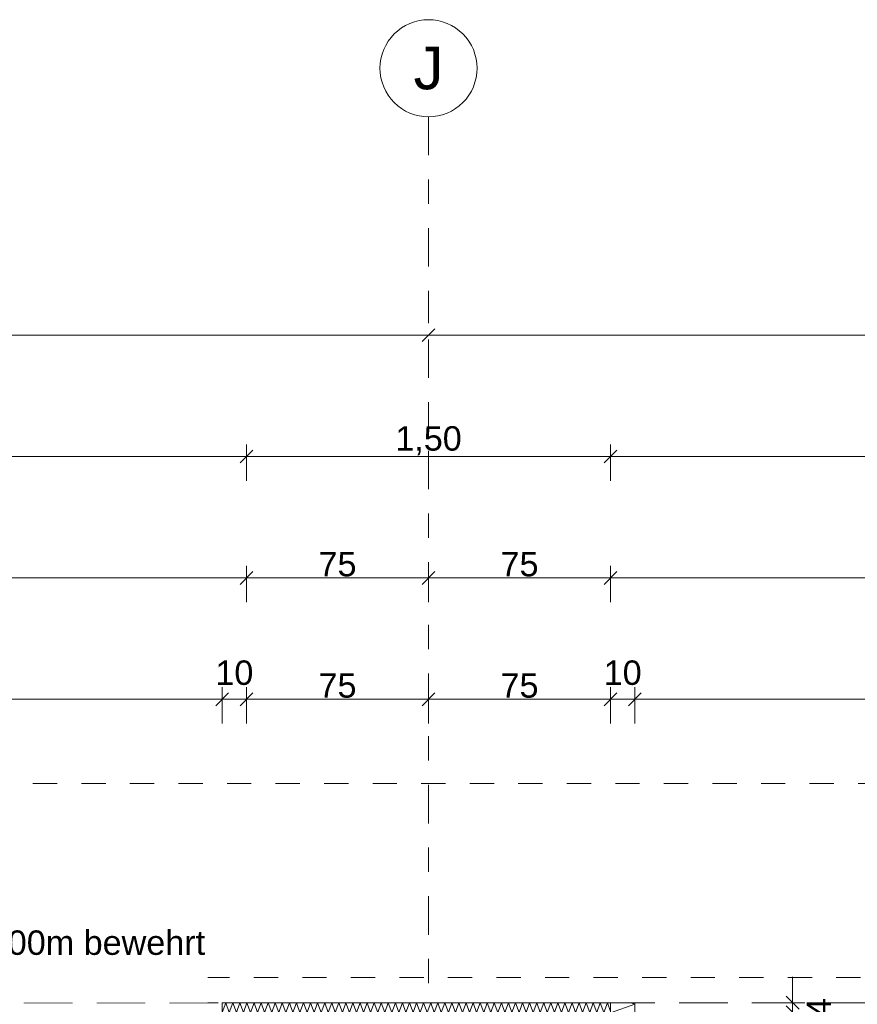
# Model space of a CAD drawing. Header units: metres. Extents: x -273 to 6, y -183 to 13.
# Tile 270 of 379: x -76.36 to -72.9, y 0.14 to 4.2. Entities that reach past the tile are written whole.
import ezdxf

# ---------------------------------------------------------------- set-up
doc = ezdxf.new("R2010")
doc.units = ezdxf.units.M
doc.header["$LTSCALE"] = 0.05
doc.header["$PDMODE"] = 1
doc.header["$PDSIZE"] = -2
for name, pattern in [('ISO-03 Gestrichelt mit Abstand-3', [1.524, 0.6096, -0.9144]), ('Linienart-53', [5.291531, 3.175, -1.058062, 0.352704, -0.705764]), ('Linienart-Gestrichelt mit Abstand', [6, 4, -2])]:
    doc.linetypes.add(name, pattern=pattern)
doc.layers.get('0').update_dxf_attribs({"lineweight": 25})
for name, color, linetype, lineweight, true_color in [('00 -Bauelemente -Dämmung innen', 7, 'Continuous', 9, 0xff7fe6), ('70 -72 Beschriftung- 1 Beschriftung allgemein', 7, 'Continuous', 9, 0xff6633), ('70 -76 Bemaßung- 2 Allgemein', 7, 'Continuous', 5, 0x6666cc)]:
    doc.layers.add(name, color=color, linetype=linetype, lineweight=lineweight, true_color=true_color)
doc.layers.add('70 -71 Achsen- 1 Gebäudeachsen', color=7, linetype='Linienart-53', lineweight=18)
doc.layers.add('Keine', color=7, linetype='Continuous', lineweight=9)
doc.styles.add('Arial', font='arial.ttf')
doc.dimstyles.new('k+k_klein', dxfattribs={"dimtxt": 0.100689, "dimasz": 0.05302, "dimexe": 0.05, "dimexo": 0.15, "dimgap": 0.005, "dimtad": 1, "dimdec": 3, "dimtxsty": 'Arial', "dimblk": 'VW_SLASH-2', "dimblk1": 'VW_SLASH-2', "dimblk2": 'VW_SLASH-2', "dimcen": 0, "dimdle": 0.025, "dimadec": 3, "dimazin": 0, "dimtfac": 0.75, "dimtdec": 3, "dimtix": 1, "dimtmove": 0, "dimatfit": 0, "dimldrblk": 'VW_FILLEDARROW', "dimfxl": 0.1, "dimfxlon": 1, "dimfrac": 2, "dimtolj": 1, "dimarcsym": 0})

# ---------------------------------------------------------------- blocks, each defined once
blk = doc.blocks.new('_Achsen (3D)')
at = {"color": 255, "transparency": 33554687}
blk.add_wipeout([(-74.671, 4.2), (-74.6514, 4.199), (-74.632, 4.1961), (-74.6129, 4.1913), (-74.5945, 4.1847), (-74.5767, 4.1763), (-74.5599, 4.1663), (-74.5441, 4.1546), (-74.5296, 4.1414), (-74.5164, 4.1268), (-74.5047, 4.1111), (-74.4946, 4.0942), (-74.4862, 4.0765), (-74.4796, 4.058), (-74.4748, 4.039), (-74.472, 4.0196), (-74.471, 4), (-74.472, 3.9804), (-74.4748, 3.9609), (-74.4796, 3.9419), (-74.4862, 3.9234), (-74.4946, 3.9057), (-74.5047, 3.8888), (-74.5164, 3.8731), (-74.5296, 3.8585), (-74.5441, 3.8454), (-74.5599, 3.8337), (-74.5767, 3.8236), (-74.5945, 3.8152), (-74.6129, 3.8086), (-74.632, 3.8038), (-74.6514, 3.8009), (-74.671, 3.8), (-74.6906, 3.8009), (-74.71, 3.8038), (-74.7291, 3.8086), (-74.7475, 3.8152), (-74.7653, 3.8236), (-74.7821, 3.8337), (-74.7979, 3.8454), (-74.8124, 3.8585), (-74.8256, 3.8731), (-74.8373, 3.8888), (-74.8474, 3.9057), (-74.8558, 3.9234), (-74.8624, 3.9419), (-74.8672, 3.9609), (-74.87, 3.9804), (-74.871, 4), (-74.87, 4.0196), (-74.8672, 4.039), (-74.8624, 4.058), (-74.8558, 4.0765), (-74.8474, 4.0942), (-74.8373, 4.1111), (-74.8256, 4.1268), (-74.8124, 4.1414), (-74.7979, 4.1546), (-74.7821, 4.1663), (-74.7653, 4.1763), (-74.7475, 4.1847), (-74.7291, 4.1913), (-74.71, 4.1961), (-74.6906, 4.199)], dxfattribs=at).dxf.layer = 'Keine'
at = {"layer": '70 -71 Achsen- 1 Gebäudeachsen', "transparency": 33554687}
blk.add_line((-74.671, 3.8), (-74.671, -46.172), dxfattribs=at)
at = {"layer": 'Keine', "transparency": 33554687, "flags": 128}
blk.add_lwpolyline([(-74.671, 4.2), (-74.6514, 4.199), (-74.632, 4.1961), (-74.6129, 4.1913), (-74.5945, 4.1847), (-74.5767, 4.1763), (-74.5599, 4.1663), (-74.5441, 4.1546), (-74.5296, 4.1414), (-74.5164, 4.1268), (-74.5047, 4.1111), (-74.4946, 4.0942), (-74.4862, 4.0765), (-74.4796, 4.058), (-74.4748, 4.039), (-74.472, 4.0196), (-74.471, 4), (-74.472, 3.9804), (-74.4748, 3.9609), (-74.4796, 3.9419), (-74.4862, 3.9234), (-74.4946, 3.9057), (-74.5047, 3.8888), (-74.5164, 3.8731), (-74.5296, 3.8585), (-74.5441, 3.8454), (-74.5599, 3.8337), (-74.5767, 3.8236), (-74.5945, 3.8152), (-74.6129, 3.8086), (-74.632, 3.8038), (-74.6514, 3.8009), (-74.671, 3.8), (-74.6906, 3.8009), (-74.71, 3.8038), (-74.7291, 3.8086), (-74.7475, 3.8152), (-74.7653, 3.8236), (-74.7821, 3.8337), (-74.7979, 3.8454), (-74.8124, 3.8585), (-74.8256, 3.8731), (-74.8373, 3.8888), (-74.8474, 3.9057), (-74.8558, 3.9234), (-74.8624, 3.9419), (-74.8672, 3.9609), (-74.87, 3.9804), (-74.871, 4), (-74.87, 4.0196), (-74.8672, 4.039), (-74.8624, 4.058), (-74.8558, 4.0765), (-74.8474, 4.0942), (-74.8373, 4.1111), (-74.8256, 4.1268), (-74.8124, 4.1414), (-74.7979, 4.1546), (-74.7821, 4.1663), (-74.7653, 4.1763), (-74.7475, 4.1847), (-74.7291, 4.1913), (-74.71, 4.1961), (-74.6906, 4.199)], close=True, dxfattribs=at)
at = {"layer": 'Keine', "transparency": 33554687, "insert": (-74.671, 4), "char_height": 0.1762, "attachment_point": 5, "line_spacing_factor": 0.970891, "style": 'Arial'}
blk.add_mtext('J', dxfattribs=at)
blk = doc.blocks.new('Gruppe-1094')
at = {"color": 255, "linetype": 'Continuous', "lineweight": 5}
blk.add_wipeout([(-75.521, 0.1099), (-73.921, 0.1099), (-73.921, 0.1499), (-75.521, 0.1499)], dxfattribs=at).dxf.layer = '00 -Bauelemente -Dämmung innen'
blk = doc.blocks.new('Gruppe-1095')
at = {"layer": '00 -Bauelemente -Dämmung innen', "color": 7, "transparency": 33554687, "flags": 128}
blk.add_lwpolyline([(-75.521, 0.1099), (-75.5064, 0.1499), (-75.4919, 0.1099), (-75.4773, 0.1499), (-75.4628, 0.1099), (-75.4482, 0.1499), (-75.4336, 0.1099), (-75.4191, 0.1499), (-75.4045, 0.1099), (-75.39, 0.1499), (-75.3754, 0.1099), (-75.3609, 0.1499), (-75.3463, 0.1099), (-75.3317, 0.1499), (-75.3172, 0.1099), (-75.3026, 0.1499), (-75.2881, 0.1099), (-75.2735, 0.1499), (-75.2589, 0.1099), (-75.2444, 0.1499), (-75.2298, 0.1099), (-75.2153, 0.1499), (-75.2007, 0.1099), (-75.1861, 0.1499), (-75.1716, 0.1099), (-75.157, 0.1499), (-75.1425, 0.1099), (-75.1279, 0.1499), (-75.1134, 0.1099), (-75.0988, 0.1499), (-75.0842, 0.1099), (-75.0697, 0.1499), (-75.0551, 0.1099), (-75.0406, 0.1499), (-75.026, 0.1099), (-75.0114, 0.1499), (-74.9969, 0.1099), (-74.9823, 0.1499), (-74.9678, 0.1099), (-74.9532, 0.1499), (-74.9386, 0.1099), (-74.9241, 0.1499), (-74.9095, 0.1099), (-74.895, 0.1499), (-74.8804, 0.1099), (-74.8659, 0.1499), (-74.8513, 0.1099), (-74.8367, 0.1499), (-74.8222, 0.1099), (-74.8076, 0.1499), (-74.7931, 0.1099), (-74.7785, 0.1499), (-74.7639, 0.1099), (-74.7494, 0.1499), (-74.7348, 0.1099), (-74.7203, 0.1499), (-74.7057, 0.1099), (-74.6911, 0.1499), (-74.6766, 0.1099), (-74.662, 0.1499), (-74.6475, 0.1099), (-74.6329, 0.1499), (-74.6184, 0.1099), (-74.6038, 0.1499), (-74.5892, 0.1099), (-74.5747, 0.1499), (-74.5601, 0.1099), (-74.5456, 0.1499), (-74.531, 0.1099), (-74.5164, 0.1499), (-74.5019, 0.1099), (-74.4873, 0.1499), (-74.4728, 0.1099), (-74.4582, 0.1499), (-74.4436, 0.1099), (-74.4291, 0.1499), (-74.4145, 0.1099), (-74.4, 0.1499), (-74.3854, 0.1099), (-74.3709, 0.1499), (-74.3563, 0.1099), (-74.3417, 0.1499), (-74.3272, 0.1099), (-74.3126, 0.1499), (-74.2981, 0.1099), (-74.2835, 0.1499), (-74.2689, 0.1099), (-74.2544, 0.1499), (-74.2398, 0.1099), (-74.2253, 0.1499), (-74.2107, 0.1099), (-74.1961, 0.1499), (-74.1816, 0.1099), (-74.167, 0.1499), (-74.1525, 0.1099), (-74.1379, 0.1499), (-74.1234, 0.1099), (-74.1088, 0.1499), (-74.0942, 0.1099), (-74.0797, 0.1499), (-74.0651, 0.1099), (-74.0506, 0.1499), (-74.036, 0.1099), (-74.0214, 0.1499), (-74.0069, 0.1099), (-73.9923, 0.1499), (-73.9778, 0.1099), (-73.9632, 0.1499), (-73.9486, 0.1099), (-73.9341, 0.1499), (-73.921, 0.114)], dxfattribs=at)
blk = doc.blocks.new('Gruppe-1096')
at = {"layer": '00 -Bauelemente -Dämmung innen', "color": 7, "linetype": 'Continuous', "lineweight": 9, "transparency": 33554687}
blk.add_line((-75.521, 0.1499), (-75.521, 0.1099), dxfattribs=at)
blk = doc.blocks.new('Gruppe-1097')
at = {"layer": '00 -Bauelemente -Dämmung innen', "color": 7, "linetype": 'Continuous', "lineweight": 9, "transparency": 33554687}
blk.add_line((-73.921, 0.1099), (-73.921, 0.1499), dxfattribs=at)
blk = doc.blocks.new('Gruppe-1098')
at = {"color": 7, "transparency": 33554687}
for name in ['Gruppe-1096', 'Gruppe-1097']:
    blk.add_blockref(name, (0, 0), dxfattribs=at)
blk = doc.blocks.new('Gruppe-1099')
at = {"layer": '00 -Bauelemente -Dämmung innen', "color": 7, "linetype": 'Continuous', "lineweight": 9, "transparency": 33554687}
blk.add_line((-73.921, 0.1499), (-75.521, 0.1499), dxfattribs=at)
blk = doc.blocks.new('Gruppe-1100')
at = {"layer": '00 -Bauelemente -Dämmung innen', "color": 7, "linetype": 'Continuous', "lineweight": 9, "transparency": 33554687}
blk.add_line((-75.521, 0.1099), (-73.921, 0.1099), dxfattribs=at)
blk = doc.blocks.new('Gruppe-1101')
at = {"color": 7, "transparency": 33554687}
for name in ['Gruppe-1099', 'Gruppe-1100']:
    blk.add_blockref(name, (0, 0), dxfattribs=at)
blk = doc.blocks.new('Gruppe-1102')
at = {"layer": '00 -Bauelemente -Dämmung innen', "color": 7}
blk.add_blockref('Gruppe-1094', (0, 0), dxfattribs=at)
at = {"color": 7, "transparency": 33554687}
for name in ['Gruppe-1098', 'Gruppe-1101']:
    blk.add_blockref(name, (0, 0), dxfattribs=at)
at = {"layer": '00 -Bauelemente -Dämmung innen', "color": 7, "transparency": 33554687}
blk.add_blockref('Gruppe-1095', (0, 0), dxfattribs=at)
blk = doc.blocks.new('Gruppe-1103')
at = {"layer": '00 -Bauelemente -Dämmung innen', "color": 7, "transparency": 33554687}
blk.add_blockref('Gruppe-1102', (0, 0), dxfattribs=at)
at = {"layer": '00 -Bauelemente -Dämmung innen', "color": 0, "flags": 1}
for tag in ['IFC_UUID', 'instanceID', 'prm0_name', 'prm0_type', 'prm0_value', 'prm1_name', 'prm1_type', 'prm1_value', 'prm2_name', 'prm2_type', 'prm2_value', 'prm3_name', 'prm3_type', 'prm3_value', 'prm4_name', 'prm4_type', 'prm4_value', 'prm5_name', 'prm5_type', 'prm5_value', 'prm6_name', 'prm6_type', 'prm6_value']:
    blk.add_attdef(tag, (-75.521, 0.1099), '', height=0.00018, dxfattribs=at)
blk = doc.blocks.new('Gruppe-1104')
at = {"color": 255, "linetype": 'Continuous', "lineweight": 5}
blk.add_wipeout([(-73.821, -0.147), (-73.821, 0.1499), (-73.921, 0.1499), (-73.921, -0.147)], dxfattribs=at).dxf.layer = '00 -Bauelemente -Dämmung innen'
blk = doc.blocks.new('Gruppe-1105')
at = {"layer": '00 -Bauelemente -Dämmung innen', "color": 7, "transparency": 33554687, "flags": 128}
blk.add_lwpolyline([(-73.821, -0.147), (-73.921, -0.1106), (-73.821, -0.0742), (-73.921, -0.0379), (-73.821, -0.0015), (-73.921, 0.0349), (-73.821, 0.0713), (-73.921, 0.1077), (-73.821, 0.1441), (-73.8369, 0.1499)], dxfattribs=at)
blk = doc.blocks.new('Gruppe-1106')
at = {"layer": '00 -Bauelemente -Dämmung innen', "color": 7, "linetype": 'Continuous', "lineweight": 9, "transparency": 33554687}
blk.add_line((-73.921, -0.147), (-73.821, -0.147), dxfattribs=at)
blk = doc.blocks.new('Gruppe-1107')
at = {"layer": '00 -Bauelemente -Dämmung innen', "color": 7, "linetype": 'Continuous', "lineweight": 9, "transparency": 33554687}
blk.add_line((-73.821, 0.1499), (-73.921, 0.1499), dxfattribs=at)
blk = doc.blocks.new('Gruppe-1108')
at = {"color": 7, "transparency": 33554687}
for name in ['Gruppe-1107', 'Gruppe-1106']:
    blk.add_blockref(name, (0, 0), dxfattribs=at)
blk = doc.blocks.new('Gruppe-1109')
at = {"layer": '00 -Bauelemente -Dämmung innen', "color": 7, "linetype": 'Continuous', "lineweight": 9, "transparency": 33554687}
blk.add_line((-73.921, 0.1499), (-73.921, -0.147), dxfattribs=at)
blk = doc.blocks.new('Gruppe-1110')
at = {"layer": '00 -Bauelemente -Dämmung innen', "color": 7, "linetype": 'Continuous', "lineweight": 9, "transparency": 33554687}
blk.add_line((-73.821, -0.147), (-73.821, 0.1499), dxfattribs=at)
blk = doc.blocks.new('Gruppe-1111')
at = {"color": 7, "transparency": 33554687}
for name in ['Gruppe-1109', 'Gruppe-1110']:
    blk.add_blockref(name, (0, 0), dxfattribs=at)
blk = doc.blocks.new('Gruppe-1112')
at = {"layer": '00 -Bauelemente -Dämmung innen', "color": 7}
blk.add_blockref('Gruppe-1104', (0, 0), dxfattribs=at)
at = {"color": 7, "transparency": 33554687}
for name in ['Gruppe-1108', 'Gruppe-1111']:
    blk.add_blockref(name, (0, 0), dxfattribs=at)
at = {"layer": '00 -Bauelemente -Dämmung innen', "color": 7, "transparency": 33554687}
blk.add_blockref('Gruppe-1105', (0, 0), dxfattribs=at)
blk = doc.blocks.new('Gruppe-1113')
at = {"layer": '00 -Bauelemente -Dämmung innen', "color": 7, "transparency": 33554687}
blk.add_blockref('Gruppe-1112', (0, 0), dxfattribs=at)
at = {"layer": '00 -Bauelemente -Dämmung innen', "color": 0, "flags": 1}
for tag in ['prm0_value', 'prm1_value', 'prm2_value', 'prm3_value', 'prm4_value', 'prm5_value', 'prm6_value', 'IFC_UUID', 'instanceID', 'prm0_name', 'prm0_type', 'prm1_name', 'prm1_type', 'prm2_name', 'prm2_type', 'prm3_name', 'prm3_type', 'prm4_name', 'prm4_type', 'prm5_name', 'prm5_type', 'prm6_name', 'prm6_type']:
    blk.add_attdef(tag, (-73.921, -0.147), '', height=0.00018, dxfattribs=at)
blk = doc.blocks.new('Gruppe-2490')
at = {"layer": 'Keine', "color": 7, "linetype": 'ISO-03 Gestrichelt mit Abstand-3', "lineweight": 9, "flags": 128}
blk.add_lwpolyline([(-53.0011, 0.253), (-53.0011, 1.053), (-88.896, 1.053), (-88.896, 0.253)], close=True, dxfattribs=at)
blk.add_lwpolyline([(-53.0011, 0.253), (-53.0011, 1.053), (-88.896, 1.053), (-88.896, 0.253)], close=True, dxfattribs=at)
blk = doc.blocks.new('_FU_2D LP5 (2D)')
at = {"layer": '00 -Bauelemente -Dämmung innen', "color": 7}
blk.add_blockref('Gruppe-1103', (0, 0), dxfattribs=at)
blk.add_blockref('Gruppe-1113', (0, 0), dxfattribs=at)
at = {"layer": 'Keine', "color": 1, "linetype": 'Linienart-Gestrichelt mit Abstand', "lineweight": 9, "true_color": 0xff0000, "flags": 128}
blk.add_lwpolyline([(6.03999377, -134.70913897), (4.10766281, -139.37286792), (2.43021044, -143.26963359), (0.229042, -148.18933714), (-1.94395765, -152.85045285), (-2.56993827, -154.15978267), (-4.36668217, -157.84024419, -0.1218666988), (-4.98756345, -158.57331042), (-24.20773646, -172.45584859, 0.2343426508), (-30.81423496, -181.88107792), (-30.81423496, -181.88107792, -0.1382747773), (-50.04185585, -181.32068598), (-50.04185585, -181.32068598), (-63.53399243, -176.93721776), (-98.52806435, -165.50668377), (-148.4236418, -149.2972654), (-209.68205216, -128.62056047), (-249.49758002, -116.74073979), (-271.8563458, -111.07977166), (-272.63374696, -110.30237051), (-272.63374694, -44.20319881), (-268.39909651, 0.15100107), (-267.46628238, 0.15012673), (-197.75478142, 0.14986172), (5.97600004, 0.14995802), (6.00607638, -63.16005056)], format="xyb", close=True, dxfattribs=at)
at = {"layer": '70 -72 Beschriftung- 1 Beschriftung allgemein', "color": 7}
blk.add_blockref('Gruppe-2490', (0, 0), dxfattribs=at)
blk = doc.blocks.new('Gruppe-2729')
at = {"color": 255}
blk.add_wipeout([(-77.886, 0.1501), (-75.581, 0.1501), (-75.581, 0.4746), (-77.886, 0.4746)], dxfattribs=at).dxf.layer = '70 -72 Beschriftung- 1 Beschriftung allgemein'
at = {"layer": '70 -72 Beschriftung- 1 Beschriftung allgemein', "insert": (-77.886, 0.4476), "char_height": 0.100689, "attachment_point": 1, "line_spacing_factor": 0.970891, "style": 'Arial'}
blk.add_mtext('Frostschürze b/h=0,3/1,00m bewehrt\\POK=-0,205, UK=-1,205', dxfattribs=at)
blk = doc.blocks.new('VW_SLASH-2')
at = {"color": 0, "linetype": 'ByBlock', "lineweight": -2, "transparency": 16777216}
blk.add_line((0.472, 0), (-1, 0), dxfattribs=at)
at = {"color": 0, "lineweight": 5, "transparency": 16777216, "flags": 128}
blk.add_lwpolyline([(0.5, 0.5), (-0.5, -0.5)], dxfattribs=at)
blk = doc.blocks.new('*D2806')
at = {"layer": '70 -76 Bemaßung- 2 Allgemein', "color": 0, "lineweight": -2}
for p, q in [((-82.921, 3.05), (-82.921, 2.95)), ((-74.671, 3.05), (-74.671, 2.95)), ((-74.724, 2.9), (-82.868, 2.9))]:
    blk.add_line(p, q, dxfattribs=at)
at = {"layer": 'Defpoints', "color": 0}
for p in [(-82.921, 2.9), (-82.921, 2.9), (-74.671, 2.9)]:
    blk.add_point(p, dxfattribs=at)
at = {"layer": '70 -76 Bemaßung- 2 Allgemein', "color": 0, "lineweight": -2, "xscale": 0.05302001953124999, "yscale": 0.05302001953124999, "zscale": 0.05302001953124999, "rotation": 180}
blk.add_blockref('VW_SLASH-2', (-82.921, 2.9), dxfattribs=at)
at = {"layer": '70 -76 Bemaßung- 2 Allgemein', "color": 0, "lineweight": -2, "xscale": 0.05302001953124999, "yscale": 0.05302001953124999, "zscale": 0.05302001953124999}
blk.add_blockref('VW_SLASH-2', (-74.671, 2.9), dxfattribs=at)
at = {"layer": '70 -76 Bemaßung- 2 Allgemein', "color": 0, "insert": (-78.796, 2.9704), "char_height": 0.10069, "attachment_point": 5, "style": 'Arial'}
blk.add_mtext('\\A1;8,25', dxfattribs=at)
blk = doc.blocks.new('VW_FILLEDARROW')
at = {"linetype": 'Continuous', "lineweight": 0, "transparency": 16777216}
blk.add_hatch(color=0, dxfattribs=at).paths.add_polyline_path([(-2.829, 0.758), (0, 0), (-2.829, -0.758)])
at = {"color": 0, "lineweight": 5, "transparency": 16777216, "flags": 128}
blk.add_lwpolyline([(-2.829, 0.758), (0, 0), (-2.829, -0.758)], close=True, dxfattribs=at)
blk = doc.blocks.new('*D2807')
at = {"layer": '70 -76 Bemaßung- 2 Allgemein', "color": 0, "lineweight": -2}
for p, q in [((-74.671, 3.05), (-74.671, 2.95)), ((-66.421, 2.8802), (-66.421, 2.95)), ((-66.474, 2.9), (-74.618, 2.9))]:
    blk.add_line(p, q, dxfattribs=at)
at = {"layer": 'Defpoints', "color": 0}
for p in [(-74.671, 2.9), (-74.671, 2.9), (-66.421, 2.7302)]:
    blk.add_point(p, dxfattribs=at)
at = {"layer": '70 -76 Bemaßung- 2 Allgemein', "color": 0, "lineweight": -2, "xscale": 0.05302001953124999, "yscale": 0.05302001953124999, "zscale": 0.05302001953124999, "rotation": 180}
blk.add_blockref('VW_SLASH-2', (-74.671, 2.9), dxfattribs=at)
at = {"layer": '70 -76 Bemaßung- 2 Allgemein', "color": 0, "lineweight": -2, "xscale": 0.05302001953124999, "yscale": 0.05302001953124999, "zscale": 0.05302001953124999}
blk.add_blockref('VW_SLASH-2', (-66.421, 2.9), dxfattribs=at)
at = {"layer": '70 -76 Bemaßung- 2 Allgemein', "color": 0, "insert": (-70.546, 2.9704), "char_height": 0.10069, "attachment_point": 5, "style": 'Arial'}
blk.add_mtext('\\A1;8,25', dxfattribs=at)
blk = doc.blocks.new('*D2853')
at = {"layer": '70 -76 Bemaßung- 2 Allgemein', "color": 0, "lineweight": -2}
for p, q in [((-100.021, 2.3), (-100.021, 2.45)), ((-75.421, 2.3), (-75.421, 2.45)), ((-75.474, 2.4), (-99.968, 2.4))]:
    blk.add_line(p, q, dxfattribs=at)
at = {"layer": 'Defpoints', "color": 0}
for p in [(-100.021, 2.4), (-100.021, 0.1511), (-75.421, 0.153)]:
    blk.add_point(p, dxfattribs=at)
at = {"layer": '70 -76 Bemaßung- 2 Allgemein', "color": 0, "lineweight": -2, "xscale": 0.05302001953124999, "yscale": 0.05302001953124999, "zscale": 0.05302001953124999, "rotation": 180}
blk.add_blockref('VW_SLASH-2', (-100.021, 2.4), dxfattribs=at)
at = {"layer": '70 -76 Bemaßung- 2 Allgemein', "color": 0, "lineweight": -2, "xscale": 0.05302001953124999, "yscale": 0.05302001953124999, "zscale": 0.05302001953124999}
blk.add_blockref('VW_SLASH-2', (-75.421, 2.4), dxfattribs=at)
at = {"layer": '70 -76 Bemaßung- 2 Allgemein', "color": 0, "insert": (-87.721, 2.4654), "char_height": 0.10069, "attachment_point": 5, "style": 'Arial'}
blk.add_mtext('\\A1;24,60', dxfattribs=at)
blk = doc.blocks.new('*D2854')
at = {"layer": '70 -76 Bemaßung- 2 Allgemein', "color": 0, "lineweight": -2}
for p, q in [((-75.421, 2.3), (-75.421, 2.45)), ((-73.921, 2.3), (-73.921, 2.45)), ((-73.974, 2.4), (-75.368, 2.4))]:
    blk.add_line(p, q, dxfattribs=at)
at = {"layer": 'Defpoints', "color": 0}
for p in [(-75.421, 2.4), (-75.421, 0.153), (-73.921, 0.153)]:
    blk.add_point(p, dxfattribs=at)
at = {"layer": '70 -76 Bemaßung- 2 Allgemein', "color": 0, "lineweight": -2, "xscale": 0.05302001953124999, "yscale": 0.05302001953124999, "zscale": 0.05302001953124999, "rotation": 180}
blk.add_blockref('VW_SLASH-2', (-75.421, 2.4), dxfattribs=at)
at = {"layer": '70 -76 Bemaßung- 2 Allgemein', "color": 0, "lineweight": -2, "xscale": 0.05302001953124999, "yscale": 0.05302001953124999, "zscale": 0.05302001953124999}
blk.add_blockref('VW_SLASH-2', (-73.921, 2.4), dxfattribs=at)
at = {"layer": '70 -76 Bemaßung- 2 Allgemein', "color": 0, "insert": (-74.671, 2.4654), "char_height": 0.10069, "attachment_point": 5, "style": 'Arial'}
blk.add_mtext('\\A1;1,50', dxfattribs=at)
blk = doc.blocks.new('*D2855')
at = {"layer": '70 -76 Bemaßung- 2 Allgemein', "color": 0, "lineweight": -2}
for p, q in [((-73.921, 2.3), (-73.921, 2.45)), ((-50.196, 2.3), (-50.196, 2.45)), ((-50.249, 2.4), (-73.868, 2.4))]:
    blk.add_line(p, q, dxfattribs=at)
at = {"layer": 'Defpoints', "color": 0}
for p in [(-73.921, 2.4), (-73.921, 0.153), (-50.196, -0.247)]:
    blk.add_point(p, dxfattribs=at)
at = {"layer": '70 -76 Bemaßung- 2 Allgemein', "color": 0, "lineweight": -2, "xscale": 0.05302001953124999, "yscale": 0.05302001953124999, "zscale": 0.05302001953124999, "rotation": 180}
blk.add_blockref('VW_SLASH-2', (-73.921, 2.4), dxfattribs=at)
at = {"layer": '70 -76 Bemaßung- 2 Allgemein', "color": 0, "lineweight": -2, "xscale": 0.05302001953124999, "yscale": 0.05302001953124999, "zscale": 0.05302001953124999}
blk.add_blockref('VW_SLASH-2', (-50.196, 2.4), dxfattribs=at)
at = {"layer": '70 -76 Bemaßung- 2 Allgemein', "color": 0, "insert": (-62.0585, 2.4822), "char_height": 0.100689, "attachment_point": 5, "style": 'Arial'}
blk.add_mtext('\\A1;23,72\\S5^ ;', dxfattribs=at)
blk = doc.blocks.new('*D3010')
at = {"layer": '70 -76 Bemaßung- 2 Allgemein', "color": 0, "lineweight": -2}
for p, q in [((-78.046, 1.8), (-78.046, 1.95)), ((-75.421, 1.8), (-75.421, 1.95)), ((-75.474, 1.9), (-77.993, 1.9))]:
    blk.add_line(p, q, dxfattribs=at)
at = {"layer": 'Defpoints', "color": 0}
for p in [(-78.046, 1.9), (-78.046, -0.247), (-75.421, -0.247)]:
    blk.add_point(p, dxfattribs=at)
at = {"layer": '70 -76 Bemaßung- 2 Allgemein', "color": 0, "lineweight": -2, "xscale": 0.05302001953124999, "yscale": 0.05302001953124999, "zscale": 0.05302001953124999, "rotation": 180}
blk.add_blockref('VW_SLASH-2', (-78.046, 1.9), dxfattribs=at)
at = {"layer": '70 -76 Bemaßung- 2 Allgemein', "color": 0, "lineweight": -2, "xscale": 0.05302001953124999, "yscale": 0.05302001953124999, "zscale": 0.05302001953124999}
blk.add_blockref('VW_SLASH-2', (-75.421, 1.9), dxfattribs=at)
at = {"layer": '70 -76 Bemaßung- 2 Allgemein', "color": 0, "insert": (-76.7335, 1.9822), "char_height": 0.100689, "attachment_point": 5, "style": 'Arial'}
blk.add_mtext('\\A1;2,62\\S5^ ;', dxfattribs=at)
blk = doc.blocks.new('*D3011')
at = {"layer": '70 -76 Bemaßung- 2 Allgemein', "color": 0, "lineweight": -2}
for p, q in [((-75.421, 1.8), (-75.421, 1.95)), ((-74.671, 1.8), (-74.671, 1.95)), ((-74.724, 1.9), (-75.368, 1.9))]:
    blk.add_line(p, q, dxfattribs=at)
at = {"layer": 'Defpoints', "color": 0}
for p in [(-75.421, 1.9), (-74.671, 0.153), (-75.421, -0.247)]:
    blk.add_point(p, dxfattribs=at)
at = {"layer": '70 -76 Bemaßung- 2 Allgemein', "color": 0, "lineweight": -2, "xscale": 0.05302001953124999, "yscale": 0.05302001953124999, "zscale": 0.05302001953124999, "rotation": 180}
blk.add_blockref('VW_SLASH-2', (-75.421, 1.9), dxfattribs=at)
at = {"layer": '70 -76 Bemaßung- 2 Allgemein', "color": 0, "lineweight": -2, "xscale": 0.05302001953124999, "yscale": 0.05302001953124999, "zscale": 0.05302001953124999}
blk.add_blockref('VW_SLASH-2', (-74.671, 1.9), dxfattribs=at)
at = {"layer": '70 -76 Bemaßung- 2 Allgemein', "color": 0, "insert": (-75.046, 1.9562), "char_height": 0.10069, "attachment_point": 5, "style": 'Arial'}
blk.add_mtext('\\A1;75', dxfattribs=at)
blk = doc.blocks.new('*D3012')
at = {"layer": '70 -76 Bemaßung- 2 Allgemein', "color": 0, "lineweight": -2}
for p, q in [((-74.671, 1.8), (-74.671, 1.95)), ((-73.921, 1.8), (-73.921, 1.95)), ((-73.974, 1.9), (-74.618, 1.9))]:
    blk.add_line(p, q, dxfattribs=at)
at = {"layer": 'Defpoints', "color": 0}
for p in [(-74.671, 1.9), (-74.671, 0.153), (-73.921, -0.247)]:
    blk.add_point(p, dxfattribs=at)
at = {"layer": '70 -76 Bemaßung- 2 Allgemein', "color": 0, "lineweight": -2, "xscale": 0.05302001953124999, "yscale": 0.05302001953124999, "zscale": 0.05302001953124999, "rotation": 180}
blk.add_blockref('VW_SLASH-2', (-74.671, 1.9), dxfattribs=at)
at = {"layer": '70 -76 Bemaßung- 2 Allgemein', "color": 0, "lineweight": -2, "xscale": 0.05302001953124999, "yscale": 0.05302001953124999, "zscale": 0.05302001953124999}
blk.add_blockref('VW_SLASH-2', (-73.921, 1.9), dxfattribs=at)
at = {"layer": '70 -76 Bemaßung- 2 Allgemein', "color": 0, "insert": (-74.296, 1.9562), "char_height": 0.10069, "attachment_point": 5, "style": 'Arial'}
blk.add_mtext('\\A1;75', dxfattribs=at)
blk = doc.blocks.new('*D3013')
at = {"layer": '70 -76 Bemaßung- 2 Allgemein', "color": 0, "lineweight": -2}
for p, q in [((-73.921, 1.8), (-73.921, 1.95)), ((-68.121, 1.8), (-68.121, 1.95)), ((-68.174, 1.9), (-73.868, 1.9))]:
    blk.add_line(p, q, dxfattribs=at)
at = {"layer": 'Defpoints', "color": 0}
for p in [(-73.921, 1.9), (-73.921, -0.247), (-68.121, -0.247)]:
    blk.add_point(p, dxfattribs=at)
at = {"layer": '70 -76 Bemaßung- 2 Allgemein', "color": 0, "lineweight": -2, "xscale": 0.05302001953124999, "yscale": 0.05302001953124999, "zscale": 0.05302001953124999, "rotation": 180}
blk.add_blockref('VW_SLASH-2', (-73.921, 1.9), dxfattribs=at)
at = {"layer": '70 -76 Bemaßung- 2 Allgemein', "color": 0, "lineweight": -2, "xscale": 0.05302001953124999, "yscale": 0.05302001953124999, "zscale": 0.05302001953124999}
blk.add_blockref('VW_SLASH-2', (-68.121, 1.9), dxfattribs=at)
at = {"layer": '70 -76 Bemaßung- 2 Allgemein', "color": 0, "insert": (-71.021, 1.9654), "char_height": 0.10069, "attachment_point": 5, "style": 'Arial'}
blk.add_mtext('\\A1;5,80', dxfattribs=at)
blk = doc.blocks.new('*D3284')
at = {"layer": '70 -76 Bemaßung- 2 Allgemein', "color": 0, "lineweight": -2}
for p, q in [((-77.946, 1.3), (-77.946, 1.45)), ((-75.521, 1.3), (-75.521, 1.45)), ((-75.574, 1.4), (-77.893, 1.4))]:
    blk.add_line(p, q, dxfattribs=at)
at = {"layer": 'Defpoints', "color": 0}
for p in [(-77.946, 1.4), (-77.946, 0.1499), (-75.521, 0.1499)]:
    blk.add_point(p, dxfattribs=at)
at = {"layer": '70 -76 Bemaßung- 2 Allgemein', "color": 0, "lineweight": -2, "xscale": 0.05302001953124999, "yscale": 0.05302001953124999, "zscale": 0.05302001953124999}
for p, rotation in [((-77.946, 1.4), 180), ((-75.521, 1.4), 360)]:
    blk.add_blockref('VW_SLASH-2', p, dxfattribs=dict(at, rotation=rotation))
at = {"layer": '70 -76 Bemaßung- 2 Allgemein', "color": 0, "insert": (-76.7335, 1.4822), "char_height": 0.100689, "attachment_point": 5, "style": 'Arial'}
blk.add_mtext('\\A1;2,42\\S5^ ;', dxfattribs=at)
blk = doc.blocks.new('*D3285')
at = {"layer": '70 -76 Bemaßung- 2 Allgemein', "color": 0, "lineweight": -2}
for p, q in [((-75.521, 1.3), (-75.521, 1.45)), ((-75.421, 1.3), (-75.421, 1.45)), ((-75.574, 1.4), (-75.627, 1.4)), ((-75.421, 1.4), (-75.521, 1.4)), ((-75.368, 1.4), (-75.315, 1.4))]:
    blk.add_line(p, q, dxfattribs=at)
at = {"layer": 'Defpoints', "color": 0}
for p in [(-75.521, 1.4), (-75.521, 0.1499), (-75.421, 0.153)]:
    blk.add_point(p, dxfattribs=at)
at = {"layer": '70 -76 Bemaßung- 2 Allgemein', "color": 0, "lineweight": -2, "xscale": 0.05302001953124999, "yscale": 0.05302001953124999, "zscale": 0.05302001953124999}
blk.add_blockref('VW_SLASH-2', (-75.521, 1.4), dxfattribs=at)
at = {"layer": '70 -76 Bemaßung- 2 Allgemein', "color": 0, "lineweight": -2, "xscale": 0.05302001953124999, "yscale": 0.05302001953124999, "zscale": 0.05302001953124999, "rotation": 180}
blk.add_blockref('VW_SLASH-2', (-75.421, 1.4), dxfattribs=at)
at = {"layer": '70 -76 Bemaßung- 2 Allgemein', "color": 0, "insert": (-75.471, 1.5089), "char_height": 0.10069, "attachment_point": 5, "style": 'Arial'}
blk.add_mtext('\\A1;10', dxfattribs=at)
blk = doc.blocks.new('*D3286')
at = {"layer": '70 -76 Bemaßung- 2 Allgemein', "color": 0, "lineweight": -2}
for p, q in [((-75.421, 1.3), (-75.421, 1.45)), ((-74.671, 1.3), (-74.671, 1.45)), ((-74.724, 1.4), (-75.368, 1.4))]:
    blk.add_line(p, q, dxfattribs=at)
at = {"layer": 'Defpoints', "color": 0}
for p in [(-75.421, 1.4), (-75.421, 0.153), (-74.671, 0.153)]:
    blk.add_point(p, dxfattribs=at)
at = {"layer": '70 -76 Bemaßung- 2 Allgemein', "color": 0, "lineweight": -2, "xscale": 0.05302001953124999, "yscale": 0.05302001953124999, "zscale": 0.05302001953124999, "rotation": 180}
blk.add_blockref('VW_SLASH-2', (-75.421, 1.4), dxfattribs=at)
at = {"layer": '70 -76 Bemaßung- 2 Allgemein', "color": 0, "lineweight": -2, "xscale": 0.05302001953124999, "yscale": 0.05302001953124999, "zscale": 0.05302001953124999}
blk.add_blockref('VW_SLASH-2', (-74.671, 1.4), dxfattribs=at)
at = {"layer": '70 -76 Bemaßung- 2 Allgemein', "color": 0, "insert": (-75.046, 1.4562), "char_height": 0.10069, "attachment_point": 5, "style": 'Arial'}
blk.add_mtext('\\A1;75', dxfattribs=at)
blk = doc.blocks.new('*D3287')
at = {"layer": '70 -76 Bemaßung- 2 Allgemein', "color": 0, "lineweight": -2}
for p, q in [((-74.671, 1.3), (-74.671, 1.45)), ((-73.921, 1.3), (-73.921, 1.45)), ((-73.974, 1.4), (-74.618, 1.4))]:
    blk.add_line(p, q, dxfattribs=at)
at = {"layer": 'Defpoints', "color": 0}
for p in [(-74.671, 1.4), (-74.671, 0.153), (-73.921, 0.153)]:
    blk.add_point(p, dxfattribs=at)
at = {"layer": '70 -76 Bemaßung- 2 Allgemein', "color": 0, "lineweight": -2, "xscale": 0.05302001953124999, "yscale": 0.05302001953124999, "zscale": 0.05302001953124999, "rotation": 180}
blk.add_blockref('VW_SLASH-2', (-74.671, 1.4), dxfattribs=at)
at = {"layer": '70 -76 Bemaßung- 2 Allgemein', "color": 0, "lineweight": -2, "xscale": 0.05302001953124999, "yscale": 0.05302001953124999, "zscale": 0.05302001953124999}
blk.add_blockref('VW_SLASH-2', (-73.921, 1.4), dxfattribs=at)
at = {"layer": '70 -76 Bemaßung- 2 Allgemein', "color": 0, "insert": (-74.296, 1.4562), "char_height": 0.10069, "attachment_point": 5, "style": 'Arial'}
blk.add_mtext('\\A1;75', dxfattribs=at)
blk = doc.blocks.new('*D3288')
at = {"layer": '70 -76 Bemaßung- 2 Allgemein', "color": 0, "lineweight": -2}
for p, q in [((-73.921, 1.3), (-73.921, 1.45)), ((-73.821, 1.3), (-73.821, 1.45)), ((-73.974, 1.4), (-74.027, 1.4)), ((-73.821, 1.4), (-73.921, 1.4)), ((-73.768, 1.4), (-73.715, 1.4))]:
    blk.add_line(p, q, dxfattribs=at)
at = {"layer": 'Defpoints', "color": 0}
for p in [(-73.921, 1.4), (-73.921, 0.153), (-73.821, 0.1499)]:
    blk.add_point(p, dxfattribs=at)
at = {"layer": '70 -76 Bemaßung- 2 Allgemein', "color": 0, "lineweight": -2, "xscale": 0.05302001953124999, "yscale": 0.05302001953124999, "zscale": 0.05302001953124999}
blk.add_blockref('VW_SLASH-2', (-73.921, 1.4), dxfattribs=at)
at = {"layer": '70 -76 Bemaßung- 2 Allgemein', "color": 0, "lineweight": -2, "xscale": 0.05302001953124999, "yscale": 0.05302001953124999, "zscale": 0.05302001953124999, "rotation": 180}
blk.add_blockref('VW_SLASH-2', (-73.821, 1.4), dxfattribs=at)
at = {"layer": '70 -76 Bemaßung- 2 Allgemein', "color": 0, "insert": (-73.871, 1.5089), "char_height": 0.10069, "attachment_point": 5, "style": 'Arial'}
blk.add_mtext('\\A1;10', dxfattribs=at)
blk = doc.blocks.new('*D3289')
at = {"layer": '70 -76 Bemaßung- 2 Allgemein', "color": 0, "lineweight": -2}
for p, q in [((-73.821, 1.3), (-73.821, 1.45)), ((-68.221, 1.3), (-68.221, 1.45)), ((-68.274, 1.4), (-73.768, 1.4))]:
    blk.add_line(p, q, dxfattribs=at)
at = {"layer": 'Defpoints', "color": 0}
for p in [(-73.821, 1.4), (-73.821, 0.1499), (-68.221, 0.1499)]:
    blk.add_point(p, dxfattribs=at)
at = {"layer": '70 -76 Bemaßung- 2 Allgemein', "color": 0, "lineweight": -2, "xscale": 0.05302001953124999, "yscale": 0.05302001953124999, "zscale": 0.05302001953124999, "rotation": 180}
blk.add_blockref('VW_SLASH-2', (-73.821, 1.4), dxfattribs=at)
at = {"layer": '70 -76 Bemaßung- 2 Allgemein', "color": 0, "lineweight": -2, "xscale": 0.05302001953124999, "yscale": 0.05302001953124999, "zscale": 0.05302001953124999}
blk.add_blockref('VW_SLASH-2', (-68.221, 1.4), dxfattribs=at)
at = {"layer": '70 -76 Bemaßung- 2 Allgemein', "color": 0, "insert": (-71.021, 1.4654), "char_height": 0.10069, "attachment_point": 5, "style": 'Arial'}
blk.add_mtext('\\A1;5,60', dxfattribs=at)
blk = doc.blocks.new('*D3484')
at = {"layer": '70 -76 Bemaßung- 2 Allgemein', "color": 0, "lineweight": -2}
for p, q in [((-73.171, 0.2029), (-73.171, 0.256)), ((-73.271, 0.1499), (-73.121, 0.1499)), ((-73.171, 0.1099), (-73.171, 0.1499)), ((-73.271, 0.1099), (-73.121, 0.1099)), ((-73.171, 0.0569), (-73.171, 0.0039))]:
    blk.add_line(p, q, dxfattribs=at)
at = {"layer": 'Defpoints', "color": 0}
for p in [(-73.821, 0.1499), (-73.171, 0.1499), (-73.921, 0.1099)]:
    blk.add_point(p, dxfattribs=at)
at = {"layer": '70 -76 Bemaßung- 2 Allgemein', "color": 0, "lineweight": -2, "xscale": 0.05302001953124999, "yscale": 0.05302001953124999, "zscale": 0.05302001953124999}
for p, rotation in [((-73.171, 0.1499), 270), ((-73.171, 0.1099), 90)]:
    blk.add_blockref('VW_SLASH-2', p, dxfattribs=dict(at, rotation=rotation))
at = {"layer": '70 -76 Bemaßung- 2 Allgemein', "color": 0, "insert": (-73.0632, 0.1299), "char_height": 0.10069, "attachment_point": 5, "rotation": 90, "style": 'Arial'}
blk.add_mtext('\\A1;4', dxfattribs=at)
blk = doc.blocks.new('Gruppe-2779')
at = {"layer": '70 -76 Bemaßung- 2 Allgemein'}
for base, p1, p2, picture, middle in [((-82.92099996, 2.89995802), (-74.67099996, 2.89995802), (-82.92099996, 2.89995802), '*D2806', (-78.79599996, 2.97042156)), ((-74.67099996, 2.89995802), (-66.42099996, 2.73019225), (-74.67099996, 2.89995802), '*D2807', (-70.54599996, 2.97042156))]:
    dim = blk.add_linear_dim(base=base, p1=p1, p2=p2, text='8,25', dimstyle='k+k_klein', override={"dimtxt": 0.100689, "dimgap": 0.01, "dimdec": 8, "dimpost": '<>', "dimtxsty": 'Arial', "dimtmove": 2}, dxfattribs=at)
    dim.commit()
    dim.dimension.update_dxf_attribs({"geometry": picture, "text_midpoint": middle})
blk = doc.blocks.new('Gruppe-2783')
at = {"layer": '70 -76 Bemaßung- 2 Allgemein'}
for base, p1, p2, text, picture, middle in [((-100.02099996, 2.39995802), (-75.42099996, 0.15295802), (-100.02099996, 0.15110802), '24,60', '*D2853', (-87.72099996, 2.46542156)), ((-75.42099996, 2.39995802), (-73.92099996, 0.15295802), (-75.42099996, 0.15295802), '1,50', '*D2854', (-74.67099996, 2.46542156)), ((-73.92099996, 2.39995802), (-50.19599996, -0.24704198), (-73.92099996, 0.15295802), '23,72\\S5^ ;', '*D2855', (-62.05849996, 2.48215265))]:
    dim = blk.add_linear_dim(base=base, p1=p1, p2=p2, text=text, dimstyle='k+k_klein', override={"dimtxt": 0.100689, "dimgap": 0.005, "dimdec": 8, "dimpost": '<>', "dimtxsty": 'Arial', "dimtmove": 2}, dxfattribs=at)
    dim.commit()
    dim.dimension.update_dxf_attribs({"geometry": picture, "text_midpoint": middle})
blk = doc.blocks.new('Gruppe-2789')
at = {"layer": '70 -76 Bemaßung- 2 Allgemein'}
for base, p1, p2, text, picture, middle in [((-78.04599996, 1.89995802), (-75.42099996, -0.24704198), (-78.04599996, -0.24704198), '2,62\\S5^ ;', '*D3010', (-76.73349996, 1.98215265)), ((-73.92099996, 1.89995802), (-68.12099996, -0.24704198), (-73.92099996, -0.24704198), '5,80', '*D3013', (-71.02099996, 1.96542156)), ((-75.42099996, 1.89995802), (-74.67099996, 0.15295802), (-75.42099996, -0.24704198), '75', '*D3011', (-75.04599996, 1.9561582)), ((-74.67099996, 1.89995802), (-73.92099996, -0.24704198), (-74.67099996, 0.15295802), '75', '*D3012', (-74.29599996, 1.9561582))]:
    dim = blk.add_linear_dim(base=base, p1=p1, p2=p2, text=text, dimstyle='k+k_klein', override={"dimtxt": 0.100689, "dimgap": 0.005, "dimdec": 8, "dimpost": '<>', "dimtxsty": 'Arial', "dimtmove": 2}, dxfattribs=at)
    dim.commit()
    dim.dimension.update_dxf_attribs({"geometry": picture, "text_midpoint": middle})
blk = doc.blocks.new('Gruppe-2794')
at = {"layer": '70 -76 Bemaßung- 2 Allgemein'}
for base, p1, p2, text, override, picture, middle in [((-77.94599996, 1.39995802), (-75.52099996, 0.14992025), (-77.94599996, 0.1499183), '2,42\\S5^ ;', {"dimtxt": 0.100689, "dimgap": 0.005, "dimdec": 8, "dimpost": '<>', "dimtxsty": 'Arial', "dimtmove": 2}, '*D3284', (-76.73349996, 1.48215265)), ((-75.52099996, 1.39995802), (-75.42099996, 0.15295802), (-75.52099996, 0.14992025), '10', {"dimtxt": 0.100689, "dimgap": 0.005, "dimdec": 8, "dimpost": '<>', "dimtxsty": 'Arial', "dimtix": 0, "dimtmove": 2}, '*D3285', (-75.47099996, 1.50885958)), ((-73.92099996, 1.39995802), (-73.82099996, 0.14992025), (-73.92099996, 0.15295802), '10', {"dimtxt": 0.100689, "dimgap": 0.005, "dimdec": 8, "dimpost": '<>', "dimtxsty": 'Arial', "dimtix": 0, "dimtmove": 2}, '*D3288', (-73.87099996, 1.50885958)), ((-75.42099996, 1.39995802), (-74.67099996, 0.15295802), (-75.42099996, 0.15295802), '75', {"dimtxt": 0.100689, "dimgap": 0.005, "dimdec": 8, "dimpost": '<>', "dimtxsty": 'Arial', "dimtmove": 2}, '*D3286', (-75.04599996, 1.4561582)), ((-74.67099996, 1.39995802), (-73.92099996, 0.15295802), (-74.67099996, 0.15295802), '75', {"dimtxt": 0.100689, "dimgap": 0.005, "dimdec": 8, "dimpost": '<>', "dimtxsty": 'Arial', "dimtmove": 2}, '*D3287', (-74.29599996, 1.4561582)), ((-73.82099996, 1.39995802), (-68.22099996, 0.1499246), (-73.82099996, 0.14992025), '5,60', {"dimtxt": 0.100689, "dimgap": 0.005, "dimdec": 8, "dimpost": '<>', "dimtxsty": 'Arial', "dimtmove": 2}, '*D3289', (-71.02099996, 1.46542156))]:
    dim = blk.add_linear_dim(base=base, p1=p1, p2=p2, text=text, dimstyle='k+k_klein', override=override, dxfattribs=at)
    dim.commit()
    dim.dimension.update_dxf_attribs({"geometry": picture, "text_midpoint": middle})
blk = doc.blocks.new('Gruppe-2805')
at = {"layer": '70 -76 Bemaßung- 2 Allgemein'}
dim = blk.add_linear_dim(base=(-73.171, 0.1499), p1=(-73.921, 0.1099), p2=(-73.821, 0.1499), angle=270, text='4', dimstyle='k+k_klein', override={"dimtxt": 0.100689, "dimgap": 0.005, "dimdec": 2, "dimpost": '<>', "dimtxsty": 'Arial', "dimtix": 0, "dimtmove": 2}, dxfattribs=at)
dim.commit()
dim.dimension.update_dxf_attribs({"geometry": '*D3484', "text_midpoint": (-73.0632, 0.1299)})
blk = doc.blocks.new('_FU_2D Bemaßung_ Beschriftung (3D)')
at = {"layer": '70 -72 Beschriftung- 1 Beschriftung allgemein', "color": 7}
blk.add_blockref('Gruppe-2729', (0, 0), dxfattribs=at)
at = {"layer": '70 -76 Bemaßung- 2 Allgemein'}
blk.add_blockref('Gruppe-2779', (0, 0), dxfattribs=at)
for name in ['Gruppe-2783', 'Gruppe-2789', 'Gruppe-2794', 'Gruppe-2805']:
    blk.add_blockref(name, (0, 0), dxfattribs=at)

msp = doc.modelspace()

# ---------------------------------------------------------------- block references
at = {"layer": 'Keine', "color": 1}
msp.add_blockref('_Achsen (3D)', (0, 0), dxfattribs=at)

# ---------------------------------------------------------------- next in the draw order: block references
msp.add_blockref('_FU_2D LP5 (2D)', (0, 0), dxfattribs=at)

# ---------------------------------------------------------------- next in the draw order: block references
msp.add_blockref('_FU_2D Bemaßung_ Beschriftung (3D)', (0, 0), dxfattribs=at)

doc.saveas('drawing.dxf')
